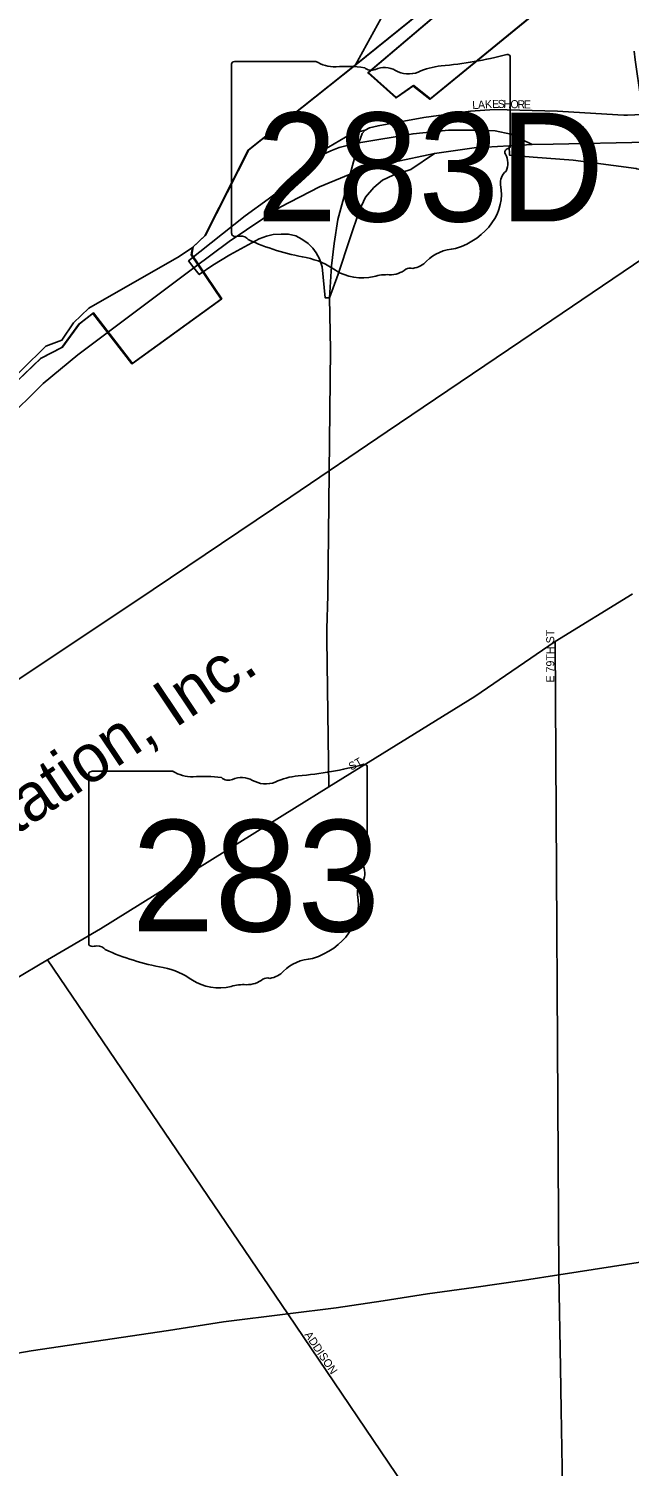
# Model space of a CAD drawing. Extents: x 2010165 to 2382125, y 1060529 to 1407316.
# Drawn here: x 2202559 to 2206310, y 1282247 to 1291227 of the extents above; entities that cross this region are included whole.
import ezdxf

# ---------------------------------------------------------------- set-up
doc = ezdxf.new("R2010")
doc.units = 0
for name, color, linetype in [('GM_X_City_Street', 7, 'Continuous'), ('GM_X_City_Street_Text', 7, 'Continuous'), ('GM_X_Corporation', 7, 'Continuous'), ('GM_X_County', 7, 'Continuous'), ('GM_X_Interchange_Ramps', 7, 'Continuous'), ('GM_X_Interstate_Route', 7, 'Continuous'), ('GM_X_Major_Lake', 7, 'Continuous'), ('GM_X_Major_River', 7, 'Continuous'), ('GM_X_Rail_Line', 7, 'Continuous'), ('GM_X_Rail_Line_Text', 7, 'Continuous'), ('GM_X_State_Location', 7, 'Continuous'), ('GM_X_State_Route', 7, 'Continuous'), ('GM_X_State_Shield', 7, 'Continuous'), ('GM_X_US_Route', 7, 'Continuous')]:
    doc.layers.add(name, color=color, linetype=linetype)

msp = doc.modelspace()

# ---------------------------------------------------------------- linework, layer by layer
at = {"layer": 'GM_X_City_Street'}
for points in [[(2206276.6, 1290687.7), (2206298.3, 1290687), (2206390.7, 1290690), (2206381.6, 1290785.7), (2206346.1, 1291033.1), (2206340.6, 1291086.3)], [(2204659.5, 1290593), (2204687.2, 1290607.3), (2204740.4, 1290620.7), (2205027.6, 1290672.2), (2205318.3, 1290711.2), (2205468.6, 1290722.2), (2205861.1, 1290710.8), (2206239, 1290688.8), (2206276.6, 1290687.7)], [(2204620.5, 1290513.5), (2204642.2, 1290571.3), (2204659.5, 1290593)], [(2204434, 1286491.9), (2205346.1, 1287054.6), (2205846.5, 1287398), (2206327.2, 1287695.2), (2206330.1, 1287697)], [(2205869.8, 1283442.6), (2205846.5, 1287398)], [(2205918.6, 1280628.8), (2205000.4, 1281982.7), (2204176.3, 1283197.8), (2202675.4, 1285411)], [(2205879.9, 1282863.1), (2205869.8, 1283442.6)], [(2205884.4, 1282599.7), (2205879.9, 1282863.1), (2205879.9, 1282863.1)], [(2205916.4, 1280755.8), (2205895, 1281994.1), (2205884.4, 1282599.7), (2205884.4, 1282599.7)]]:
    msp.add_lwpolyline(points, dxfattribs=at)
at = {"layer": 'GM_X_Corporation'}
for points in [[(2205197.3, 1291392.2), (2204676.6, 1290950.5), (2204851.6, 1290794.5), (2204958.8, 1290870.4), (2205064.4, 1290785.7), (2205981.4, 1291538.6)], [(2202251, 1288803.2), (2202632.4, 1289166.5), (2202765.8, 1289234.7), (2202871.8, 1289380.9), (2202959, 1289448.5), (2203202.7, 1289132.9), (2203760.1, 1289537), (2203573.1, 1289813.3), (2203580.6, 1289860.7), (2203658.1, 1289933.6), (2203928.3, 1290467.8), (2204599.4, 1291001.4), (2205201.8, 1291488.6)]]:
    msp.add_lwpolyline(points, dxfattribs=at)
at = {"layer": 'GM_X_County'}
msp.add_lwpolyline([(2202220.2, 1288805.4), (2202665.5, 1289244.7), (2202765.5, 1289281.7), (2202838.7, 1289388.7), (2202934.2, 1289481.8), (2203497.9, 1289804.7), (2203580.6, 1289860.7), (2203658.1, 1289933.6), (2203928.3, 1290467.8), (2204599.4, 1291001.4), (2205057.5, 1291836.3)], dxfattribs=at)
at = {"layer": 'GM_X_Interchange_Ramps'}
for points in [[(2204659.5, 1290593), (2204597.2, 1290577.3), (2204537.8, 1290549.4), (2204431, 1290486.5), (2204384.1, 1290455.4), (2204329.1, 1290411.6), (2204311.5, 1290394.8), (2204155.7, 1290245.5), (2204112.6, 1290206.6), (2204054.4, 1290162.4), (2203911, 1290058.5), (2203557.5, 1289775.9), (2203590.6, 1289733.1)], [(2204620.5, 1290513.5), (2204572.2, 1290502.7), (2204540.3, 1290494.5), (2204498.4, 1290485.7), (2204446.3, 1290464.6), (2204400, 1290442.5), (2204368.9, 1290425.8), (2204318.7, 1290387.2), (2204311.5, 1290394.8)], [(2205560.4, 1290495), (2205562.5, 1290436.8), (2205710, 1290425.2), (2205959.7, 1290405.3), (2206353.7, 1290353.4), (2206357.9, 1290352.3), (2206389.2, 1290344.4), (2206402.7, 1290338.7), (2206413.8, 1290329.5), (2206430.7, 1290309), (2206443.1, 1290286.6), (2206469.8, 1290294.1)], [(2203590.6, 1289733.1), (2203623.6, 1289690.5), (2203708.7, 1289750.2), (2203814.7, 1289814.2), (2203997.5, 1289913.2), (2204043.9, 1289930.3), (2204086.1, 1289941), (2204135.1, 1289944.4), (2204182.3, 1289943.2), (2204227, 1289933.3), (2204265.6, 1289912.4), (2204303.3, 1289885.6), (2204332.4, 1289856.3), (2204354.6, 1289827.2), (2204374.2, 1289789.4), (2204390.6, 1289739.2), (2204410.6, 1289545.5), (2204436.5, 1289545.3)]]:
    msp.add_lwpolyline(points, dxfattribs=at)
at = {"layer": 'GM_X_Interstate_Route'}
for points in [[(2204836.3, 1290393.8), (2205094.1, 1290448.1)], [(2205094.1, 1290448.1), (2205341.3, 1290482.7), (2205560.4, 1290495), (2205702.6, 1290503.1), (2205835.1, 1290506)], [(2205835.1, 1290506), (2206424.2, 1290518.9)], [(2200834, 1287163), (2201107.1, 1287356), (2201303.3, 1287506.9), (2201491.2, 1287673.3), (2201662.1, 1287844.3), (2201936.1, 1288177.4), (2202199, 1288511.4), (2202235.4, 1288557.5), (2202409.4, 1288772.9), (2202649.6, 1289011.1), (2202864.9, 1289188.8), (2203590.6, 1289733.1), (2203810.1, 1289897.7), (2204129.2, 1290111.6), (2204375.3, 1290238.9), (2204566.1, 1290317.8), (2204806.9, 1290387.6), (2204836.3, 1290393.8)]]:
    msp.add_lwpolyline(points, dxfattribs=at)
at = {"layer": 'GM_X_Major_Lake'}
for points in [[(2204603.8, 1291004), (2205206.2, 1291491.2), (2205346.9, 1291348.7), (2205297.3, 1291309.8), (2205201.7, 1291394.7), (2204681, 1290953.1), (2204856, 1290797.1), (2204963.2, 1290873), (2205068.8, 1290788.3), (2205985.8, 1291541.2), (2205703.6, 1291882.3), (2205545.1, 1291879.9), (2205283.9, 1291777.6), (2205178.1, 1291745.8), (2205092.8, 1291810.8), (2205169.4, 1291914.4), (2205236.7, 1291969.6), (2205227.2, 1292065.9), (2205361.4, 1292075.9), (2205456.8, 1292133.6), (2205555.8, 1292215.4), (2205720, 1292240), (2206289.8, 1291604)], [(2204603.8, 1291004), (2205206.2, 1291491.2), (2205346.9, 1291348.7), (2205297.3, 1291309.8), (2205201.7, 1291394.7), (2204681, 1290953.1), (2204856, 1290797.1), (2204963.2, 1290873), (2205068.8, 1290788.3), (2205985.8, 1291541.2), (2205703.6, 1291882.3), (2205545.1, 1291879.9), (2205283.9, 1291777.6), (2205178.1, 1291745.8), (2205092.8, 1291810.8), (2205169.4, 1291914.4), (2205236.7, 1291969.6), (2205227.2, 1292065.9), (2205361.4, 1292075.9), (2205456.8, 1292133.6), (2205555.8, 1292215.4), (2205720, 1292240), (2206289.8, 1291604)], [(2203585, 1289863.3), (2203662.5, 1289936.2), (2203932.7, 1290470.4), (2204603.8, 1291004)], [(2203585, 1289863.3), (2203662.5, 1289936.2), (2203932.7, 1290470.4), (2204591.5, 1290994.2)], [(2202255.4, 1288805.8), (2202636.8, 1289169), (2202770.2, 1289237.3), (2202876.2, 1289383.5), (2202963.4, 1289451.1), (2203207.1, 1289135.5), (2203764.5, 1289539.5), (2203577.5, 1289815.8), (2203585, 1289863.3)], [(2202255.4, 1288805.8), (2202636.8, 1289169), (2202770.2, 1289237.3), (2202876.2, 1289383.5), (2202963.4, 1289451.1), (2203207.1, 1289135.5), (2203764.5, 1289539.5), (2203577.5, 1289815.8), (2203585, 1289863.3)], [(2202255.4, 1288805.8), (2202636.8, 1289169), (2202770.2, 1289237.3), (2202876.2, 1289383.5), (2202963.4, 1289451.1), (2203207.1, 1289135.5), (2203764.5, 1289539.5), (2203577.5, 1289815.8), (2203585, 1289863.3)]]:
    msp.add_lwpolyline(points, dxfattribs=at)
at = {"layer": 'GM_X_Major_River'}
msp.add_lwpolyline([(2204603.8, 1291004), (2205206.2, 1291491.2), (2205346.9, 1291348.7), (2205297.3, 1291309.8), (2205201.7, 1291394.7), (2204681, 1290953.1), (2204856, 1290797.1), (2204963.2, 1290873), (2205068.8, 1290788.3), (2205985.8, 1291541.2), (2205703.6, 1291882.3), (2205545.1, 1291879.9), (2205283.9, 1291777.6), (2205178.1, 1291745.8), (2205092.8, 1291810.8), (2205169.4, 1291914.4), (2205236.7, 1291969.6), (2205227.2, 1292065.9), (2205361.4, 1292075.9), (2205456.8, 1292133.6), (2205555.8, 1292215.4), (2205720, 1292240), (2206289.8, 1291604)], dxfattribs=at)
at = {"layer": 'GM_X_Rail_Line'}
for points in [[(2203228.1, 1287651), (2204195.4, 1288303.3), (2204797, 1288709.8), (2205631.8, 1289275), (2206337, 1289750.9), (2206850, 1290098.6), (2207481.5, 1290525.3), (2207991.6, 1290871.6), (2208474.1, 1291197), (2209455.6, 1291861.2), (2209862.1, 1292136), (2210353.6, 1292453.2), (2211370.1, 1293079.5), (2212078.2, 1293511.4), (2212986.7, 1294057.2), (2214201.7, 1294795.7), (2216244.5, 1296039.8), (2216686.9, 1296308.3), (2217205.9, 1296624.7), (2218314.7, 1297298.6)], [(2200199.7, 1285625.1), (2201722.6, 1286649.3), (2203228.1, 1287651)]]:
    msp.add_lwpolyline(points, dxfattribs=at)
at = {"layer": 'GM_X_State_Route'}
for points in [[(2205702.6, 1290503.1), (2205569.3, 1290567.7), (2205472.8, 1290587.9), (2205347.4, 1290593.6), (2205181.7, 1290592.2), (2204959.9, 1290570.6), (2204620.5, 1290513.5)], [(2204436.5, 1289545.3), (2204491, 1289693.6), (2204564.5, 1289914.1), (2204625.3, 1290092.8), (2204663.3, 1290174.8), (2204714, 1290234.4), (2204768.5, 1290281.2), (2204835.6, 1290312.9), (2204945.8, 1290347.2), (2205094.1, 1290448.1)], [(2204620.5, 1290513.5), (2204611.7, 1290482), (2204587.8, 1290396.1)], [(2204587.8, 1290396.1), (2204566.1, 1290317.8), (2204526.5, 1290172.3), (2204489.7, 1290034.1), (2204465.6, 1289885.9), (2204449.2, 1289745.6), (2204436.5, 1289545.3)], [(2204421.7, 1287476.9), (2204426.3, 1287685.9), (2204443.3, 1289221.9), (2204436.5, 1289545.3)], [(2204434, 1286491.9), (2204420.4, 1287412.9), (2204421.7, 1287476.9)], [(2200878.3, 1284302), (2202465.9, 1285285.5), (2202675.4, 1285411), (2203007.8, 1285604.3), (2204219, 1286357.3), (2204434, 1286491.9)]]:
    msp.add_lwpolyline(points, dxfattribs=at)
at = {"layer": 'GM_X_State_Shield'}
for p, q in [((2203826.2, 1291004.7), (2203826.2, 1289948)), ((2204353, 1291022.9), (2203843.4, 1291022.9)), ((2205566.4, 1290496.3), (2205566.4, 1291049)), ((2205566.3, 1290496.4), (2205566.4, 1290496.3)), ((2203459.8, 1286587.7), (2202950.2, 1286587.7)), ((2204673.2, 1286061.1), (2204673.2, 1286613.8)), ((2202933, 1286569.5), (2202933, 1285512.8)), ((2204673.1, 1286061.2), (2204673.2, 1286061.1))]:
    msp.add_line(p, q, dxfattribs=at)
for centre, major_axis, start_param, end_param in [((2204946.6, 1292463.4), (1845.5, 0), 4.814394, 5.042369), ((2205547.1, 1291051.3), (19.4, 0), 6.141152, 7.989035), ((2203846.2, 1291006.9), (20.2, 0), 1.712693, 3.28349), ((2204474.4, 1291145.5), (195.5, 0), 4.042523, 4.731795), ((2204539.2, 1290429.6), (702, 0), 1.404758, 1.657858), ((2204698.6, 1291012.4), (56.4, 0), 3.836095, 5.185415), ((2204781.4, 1290890.3), (117.3, 0), 0.950623, 2.079405), ((2205182, 1290700.1), (371.3, 0), 1.699011, 2.107814), ((2204932.8, 1291057.8), (141.1, 0), 4.081561, 5.145723), ((2205562, 1290455.7), (30, 0), 1.883978, 3.671073), ((2205371.2, 1290385.9), (180, 0), 5.934695, 6.695948), ((2205545.8, 1290494.2), (20.7, 0), 5.05454, 6.418171), ((2205635.9, 1290265), (130.9, 0), 2.387724, 3.262537), ((2205049.9, 1290194.7), (461.6, 0), 5.101752, 6.440018), ((2203846.4, 1289945.7), (20.3, 0), 3.00124, 4.508301), ((2203849.4, 1290053.8), (155.2, 0), 4.665946, 4.897461), ((2203881.2, 1289887.1), (56, 0), 0.519207, 1.627899), ((2204587.8, 1290836.4), (1332.7, 0), 4.195997, 4.488961), ((2205244.6, 1289651.4), (252.8, 0), 1.647645, 2.488434), ((2204190.5, 1289473.3), (417, 0), 0.823519, 1.323587), ((2204641.5, 1289881.8), (264.6, 0), 4.026481, 4.996735), ((2204813.7, 1289802.7), (141, 0), 4.691044, 5.507374), ((2204941.2, 1289700.4), (39.7, 0), 1.147584, 2.315152), ((2204924.3, 1289845.6), (149.1, 0), 4.937069, 5.64225), ((2204794.3, 1289516.5), (217.4, 0), 1.495662, 1.94098), ((2202953, 1286571.7), (20.2, 0), 1.712693, 3.28349), ((2203581.2, 1286710.3), (195.5, 0), 4.042523, 4.731795), ((2204053.4, 1288028.2), (1845.5, 0), 4.814394, 5.042369), ((2204653.9, 1286616.1), (19.4, 0), 6.141152, 7.989035), ((2203646, 1285994.5), (702, 0), 1.404758, 1.657858), ((2203805.4, 1286577.2), (56.4, 0), 3.836095, 5.185415), ((2203888.2, 1286455.1), (117.3, 0), 0.950623, 2.079405), ((2204039.6, 1286622.6), (141.1, 0), 4.081561, 5.145723), ((2204288.8, 1286264.9), (371.3, 0), 1.699011, 2.107814), ((2204668.8, 1286020.5), (30, 0), 1.883978, 3.671073), ((2204652.6, 1286059), (20.7, 0), 5.05454, 6.418171), ((2204478, 1285950.7), (180, 0), 5.934695, 6.695948), ((2204742.7, 1285829.8), (130.9, 0), 2.387724, 3.262537), ((2204156.7, 1285759.5), (461.6, 0), 5.101752, 6.440018), ((2202953.2, 1285510.5), (20.3, 0), 3.00124, 4.508301), ((2202988, 1285451.9), (56, 0), 0.519207, 1.627899), ((2202956.2, 1285618.6), (155.2, 0), 4.665946, 4.897461), ((2203694.6, 1286401.2), (1332.7, 0), 4.195997, 4.488961), ((2204351.4, 1285216.2), (252.8, 0), 1.647645, 2.488434), ((2203297.3, 1285038.2), (417, 0), 0.823519, 1.323587), ((2204031.1, 1285410.4), (149.1, 0), 4.937069, 5.64225), ((2203748.3, 1285446.6), (264.6, 0), 4.026481, 4.996735), ((2203901.1, 1285081.3), (217.4, 0), 1.495662, 1.94098), ((2203920.5, 1285367.5), (141, 0), 4.691044, 5.507374), ((2204048, 1285265.2), (39.7, 0), 1.147584, 2.315152)]:
    msp.add_ellipse(centre, major_axis=major_axis, ratio=0.8, start_param=start_param, end_param=end_param, dxfattribs=at)
at = {"layer": 'GM_X_US_Route'}
msp.add_lwpolyline([(2200904.1, 1282710.1), (2200990.5, 1282729.4), (2201165.2, 1282737.4), (2201584.7, 1282794.8), (2202573.9, 1282967.2), (2203430.6, 1283095.3), (2203775.1, 1283148.3), (2204176.3, 1283197.8), (2204479.8, 1283235.3), (2204771.8, 1283280.1), (2205049.8, 1283322.8), (2205339.8, 1283363.6), (2205655.8, 1283408.6), (2205869.8, 1283442.6), (2208926.9, 1283918)], dxfattribs=at)

# ---------------------------------------------------------------- texts
at = {"layer": 'GM_X_City_Street_Text'}
for s, rotation, p in [('L', 3.63598, (2205330.7, 1290724)), ('A', 3.64791, (2205365.9, 1290726.3)), ('K', 3.54361, (2205409.8, 1290729.1)), ('E', 1.01084, (2205453.1, 1290731.8)), ('S', 359.07111, (2205487.9, 1290732.4)), ('H', 358.88527, (2205523, 1290731.8)), ('O', 358.91183, (2205567, 1290731)), ('R', 358.90716, (2205611, 1290730.1)), ('E', 358.91458, (2205650.6, 1290729.4)), ('E 79TH ST', 90, (2205841.2, 1287141.9)), ('ST', 29.7432, (2204574.3, 1286591.2)), ('ADDISON', 303.94248, (2204278.8, 1283068.3))]:
    msp.add_text(s, height=50, rotation=rotation, dxfattribs=at).set_placement(p)
at = {"layer": 'GM_X_Rail_Line_Text'}
msp.add_text('Transportation, Inc.', height=299, rotation=33.87079, dxfattribs=at).set_placement((2201146, 1285293.4))
at = {"layer": 'GM_X_State_Location'}
for s, p in [('283D', (2204253.4, 1290362.2)), ('283', (2203430.6, 1285898.2))]:
    msp.add_text(s, height=1, rotation=0.00001, dxfattribs=at).set_placement(p)
for s, p in [('s', (2204676.8, 1290406.1)), ('r', (2204676.8, 1290406.1)), ('s', (2203783.6, 1285970.9)), ('r', (2203783.6, 1285970.9))]:
    msp.add_text(s, height=1, dxfattribs=at).set_placement(p)
at = {"layer": 'GM_X_State_Shield'}
for s, height, p in [('283D', 680, (2203980.6, 1290022.6)), ('283', 696.1, (2203200.9, 1285587.4))]:
    msp.add_text(s, height=height, dxfattribs=at).set_placement(p)

doc.saveas('drawing.dxf')
